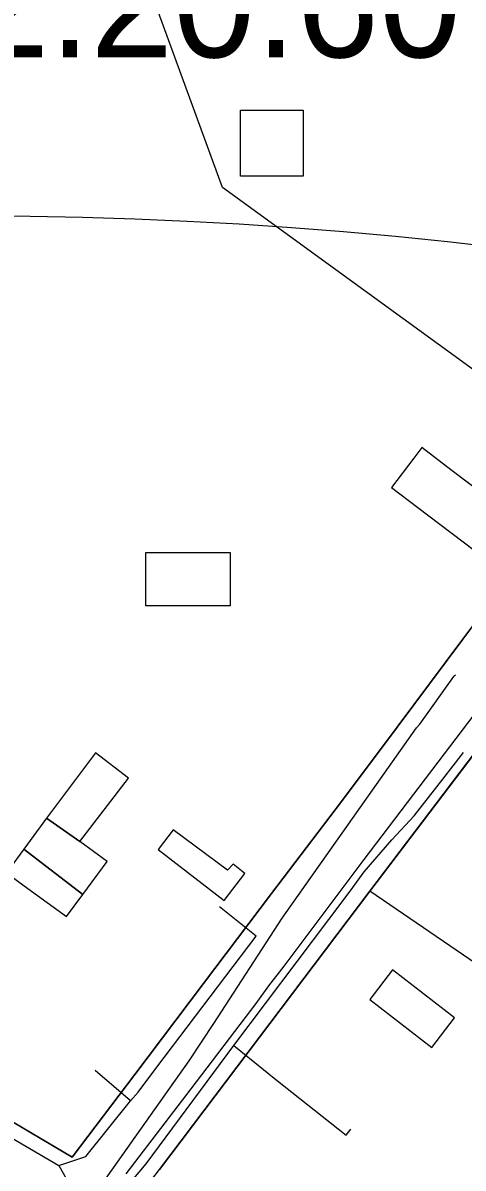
# Model space of a CAD drawing. Extents: x -690419 to -685080, y -987825 to -981190.
# Drawn here: x -687326.1 to -687286.3, y -984884.9 to -984781.5 of the extents above; entities that cross this region are included whole.
import ezdxf

# ---------------------------------------------------------------- set-up
doc = ezdxf.new("R2010")
doc.units = 0
for name, color, linetype in [('_DOPLNĚK BUDOVY', 7, 'Continuous'), ('Docházková izochrona BUS (S)', 7, 'Continuous'), ('Intravilan (S)', 7, 'Continuous'), ('Plochy bydlení individuální BI (S)', 7, 'Continuous'), ('Plochy veřejná prostranství všeobecná PU (S)', 7, 'Continuous'), ('Plynovod STL (S)', 7, 'Continuous'), ('Regulační bloky STABILIZOVANÉ (S)', 7, 'Continuous'), ('Regulační kódy STABILIZOVANÉ (S)', 7, 'Continuous'), ('Spoje - komunikační vedení bez rozlišení provozovanál (S)', 7, 'Continuous'), ('Vodovodní řady (S)', 7, 'Continuous')]:
    doc.layers.add(name, color=color, linetype=linetype)

msp = doc.modelspace()

# ---------------------------------------------------------------- linework, layer by layer
at = {"layer": '_DOPLNĚK BUDOVY'}
for p, q in [((-687290.75, -984820.83), (-687292.78, -984823.49)), ((-687281.58, -984826.32), (-687287.42, -984821.87)), ((-687292.78, -984823.49), (-687290.41, -984825.27)), ((-687290.41, -984825.27), (-687284.33, -984829.9)), ((-687320.9, -984855.43), (-687316.52, -984849.71)), ((-687323.91, -984853.33), (-687325.96, -984856.12)), ((-687323.91, -984853.33), (-687320.9, -984855.43)), ((-687320.9, -984855.43), (-687323.91, -984853.33)), ((-687312.5, -984854.37), (-687313.85, -984856.14)), ((-687307.58, -984858.01), (-687312.5, -984854.37)), ((-687318.43, -984857.25), (-687320.9, -984855.43)), ((-687325.96, -984856.12), (-687320.63, -984860.2)), ((-687320.63, -984860.2), (-687325.96, -984856.12)), ((-687313.85, -984856.14), (-687307.88, -984860.76)), ((-687320.63, -984860.2), (-687318.43, -984857.25)), ((-687307.07, -984857.49), (-687307.58, -984858.01)), ((-687306.01, -984858.31), (-687307.07, -984857.49)), ((-687307.88, -984860.76), (-687306.01, -984858.31)), ((-687325.6, -984859.66), (-687322.11, -984862.21)), ((-687322.11, -984862.21), (-687320.63, -984860.2))]:
    msp.add_line(p, q, dxfattribs=at)
for points in [[(-687306.41, -984789.42), (-687300.75, -984789.42), (-687300.75, -984795.37), (-687306.41, -984795.37)], [(-687314.96, -984829.34), (-687307.34, -984829.34), (-687307.34, -984834.17), (-687314.96, -984834.17)], [(-687287.09, -984871.34), (-687292.7, -984867.02), (-687294.72, -984869.69), (-687289.15, -984874.02)]]:
    msp.add_lwpolyline(points, close=True, dxfattribs=at)
for points in [[(-687287.42, -984821.87), (-687290.03, -984819.88), (-687290.75, -984820.83)], [(-687316.52, -984849.71), (-687319.49, -984847.42), (-687323.91, -984853.33)], [(-687325.96, -984856.12), (-687327.52, -984858.26), (-687325.6, -984859.66)]]:
    msp.add_lwpolyline(points, dxfattribs=at)
at = {"layer": 'Docházková izochrona BUS (S)'}
msp.add_arc((-687330.82, -985198.99), 400, 36.9064, 302.1299, dxfattribs=at)
at = {"layer": 'Intravilan (S)'}
msp.add_lwpolyline([(-687277.04, -984897.5), (-687265.28, -984880.03), (-687294.73, -984859.91), (-687281.22, -984842.11), (-687268.65, -984825.59), (-687274.23, -984820.97), (-687282.2, -984815.18), (-687308.04, -984796.39), (-687320.61, -984761.99)], dxfattribs=at)
at = {"layer": 'Plochy bydlení individuální BI (S)'}
msp.add_lwpolyline([(-687245.83, -984779.63), (-687247.17, -984781.85), (-687248.71, -984784.4), (-687262.02, -984802.78), (-687274.21, -984819.66), (-687274.23, -984820.97), (-687281.91, -984831.21), (-687286.34, -984837.17), (-687292.28, -984845.11), (-687297.29, -984851.81), (-687303.6, -984860.13), (-687309.75, -984868.24), (-687315.96, -984876.46), (-687321.6, -984883.93), (-687357.31, -984862.8)], dxfattribs=at)
msp.add_lwpolyline([(-687277.04, -984897.5), (-687314.12, -984887.12), (-687315.09, -984886.85), (-687313.72, -984885.04), (-687294.73, -984859.91), (-687281.22, -984842.11), (-687268.65, -984825.59), (-687258.86, -984812.35), (-687241.01, -984788.46), (-687223.34, -984807.4), (-687220.35, -984810.6), (-687218.74, -984812.33), (-687223.62, -984818.68), (-687233.33, -984831.3), (-687229.36, -984834.34), (-687236.46, -984844.2), (-687250.46, -984863.05), (-687264.07, -984880.64), (-687265.28, -984880.03)], close=True, dxfattribs=at)
at = {"layer": 'Plochy veřejná prostranství všeobecná PU (S)'}
for p, q in [((-687286.34, -984837.17), (-687281.91, -984831.21)), ((-687292.28, -984845.11), (-687286.34, -984837.17)), ((-687281.22, -984842.11), (-687294.73, -984859.91)), ((-687297.29, -984851.81), (-687292.28, -984845.11)), ((-687303.6, -984860.13), (-687297.29, -984851.81)), ((-687294.73, -984859.91), (-687313.72, -984885.04)), ((-687309.75, -984868.24), (-687303.6, -984860.13)), ((-687357.31, -984862.8), (-687321.6, -984883.93)), ((-687315.96, -984876.46), (-687309.75, -984868.24)), ((-687321.6, -984883.93), (-687315.96, -984876.46))]:
    msp.add_line(p, q, dxfattribs=at)
at = {"layer": 'Plynovod STL (S)'}
msp.add_lwpolyline([(-687188.67, -984704.98), (-687192.59, -984714.68), (-687202.34, -984726.87), (-687208.11, -984735.02), (-687226.97, -984764.5), (-687235.89, -984776.88), (-687243.85, -984788.73), (-687249.65, -984796.79), (-687254.34, -984803.07), (-687260.64, -984810.82), (-687267.45, -984818.94), (-687272.98, -984826.34), (-687276.52, -984832.09), (-687277.85, -984834.17), (-687281.78, -984839.38), (-687283.07, -984840.98), (-687295.28, -984857.06), (-687302.51, -984866.69), (-687303.88, -984868.46), (-687305.02, -984870.05), (-687310.89, -984877.74), (-687316.77, -984885.43)], dxfattribs=at)
at = {"layer": 'Regulační bloky STABILIZOVANÉ (S)'}
for p, q in [((-687286.34, -984837.17), (-687281.91, -984831.21)), ((-687292.28, -984845.11), (-687286.34, -984837.17)), ((-687281.22, -984842.11), (-687294.73, -984859.91)), ((-687297.29, -984851.81), (-687292.28, -984845.11)), ((-687303.6, -984860.13), (-687297.29, -984851.81)), ((-687294.73, -984859.91), (-687313.72, -984885.04)), ((-687309.75, -984868.24), (-687303.6, -984860.13)), ((-687357.31, -984862.8), (-687321.6, -984883.93)), ((-687315.96, -984876.46), (-687309.75, -984868.24)), ((-687321.6, -984883.93), (-687315.96, -984876.46))]:
    msp.add_line(p, q, dxfattribs=at)
msp.add_lwpolyline([(-687245.83, -984779.63), (-687247.17, -984781.85), (-687248.71, -984784.4), (-687262.02, -984802.78), (-687274.21, -984819.66), (-687274.23, -984820.97), (-687281.91, -984831.21), (-687286.34, -984837.17), (-687292.28, -984845.11), (-687297.29, -984851.81), (-687303.6, -984860.13), (-687309.75, -984868.24), (-687315.96, -984876.46), (-687321.6, -984883.93), (-687357.31, -984862.8)], dxfattribs=at)
msp.add_lwpolyline([(-687277.04, -984897.5), (-687314.12, -984887.12), (-687315.09, -984886.85), (-687313.72, -984885.04), (-687294.73, -984859.91), (-687281.22, -984842.11), (-687268.65, -984825.59), (-687258.86, -984812.35), (-687241.01, -984788.46), (-687223.34, -984807.4), (-687220.35, -984810.6), (-687218.74, -984812.33), (-687223.62, -984818.68), (-687233.33, -984831.3), (-687229.36, -984834.34), (-687236.46, -984844.2), (-687250.46, -984863.05), (-687264.07, -984880.64), (-687265.28, -984880.03)], close=True, dxfattribs=at)
at = {"layer": 'Spoje - komunikační vedení bez rozlišení provozovanál (S)'}
for points in [[(-687387.3, -984846.71), (-687378.74, -984851.66), (-687375.34, -984853.56), (-687355.25, -984865.7), (-687322.81, -984884.66)], [(-687307.02, -984873.85), (-687298.43, -984862.48), (-687296.52, -984859.92), (-687295.25, -984858.17), (-687292.74, -984855.29), (-687290.73, -984853.1), (-687288.13, -984849.81), (-687286.29, -984847.39)], [(-687316.35, -984878.83), (-687315.64, -984878.07), (-687313.96, -984875.81), (-687305, -984863.96), (-687308.29, -984861.33)], [(-687320.06, -984890.59), (-687318.95, -984889.24), (-687316.83, -984886.77), (-687314.92, -984884.51), (-687307.02, -984873.85)], [(-687307.02, -984873.85), (-687303.22, -984876.92), (-687296.87, -984881.95), (-687296.44, -984881.4)], [(-687316.35, -984878.83), (-687319.52, -984876.09)], [(-687322.81, -984884.66), (-687320.37, -984883.85), (-687316.35, -984878.83)], [(-687322.81, -984884.66), (-687320.17, -984889.38), (-687320.06, -984890.59)]]:
    msp.add_lwpolyline(points, dxfattribs=at)
at = {"layer": 'Vodovodní řady (S)'}
for points in [[(-687322.26, -984891.15), (-687321.87, -984890.55), (-687311.03, -984875.22), (-687308.83, -984871.85), (-687302.66, -984862.35), (-687290.51, -984845.17), (-687290.23, -984844.84), (-687287.15, -984840.55)], [(-687287.01, -984840.43), (-687287.15, -984840.55)]]:
    msp.add_lwpolyline(points, dxfattribs=at)

# ---------------------------------------------------------------- texts
at = {"layer": 'Regulační kódy STABILIZOVANÉ (S)'}
msp.add_text('BI.2.20.60', height=10, dxfattribs=at).set_placement((-687347.44, -984784.65))

doc.saveas('drawing.dxf')
